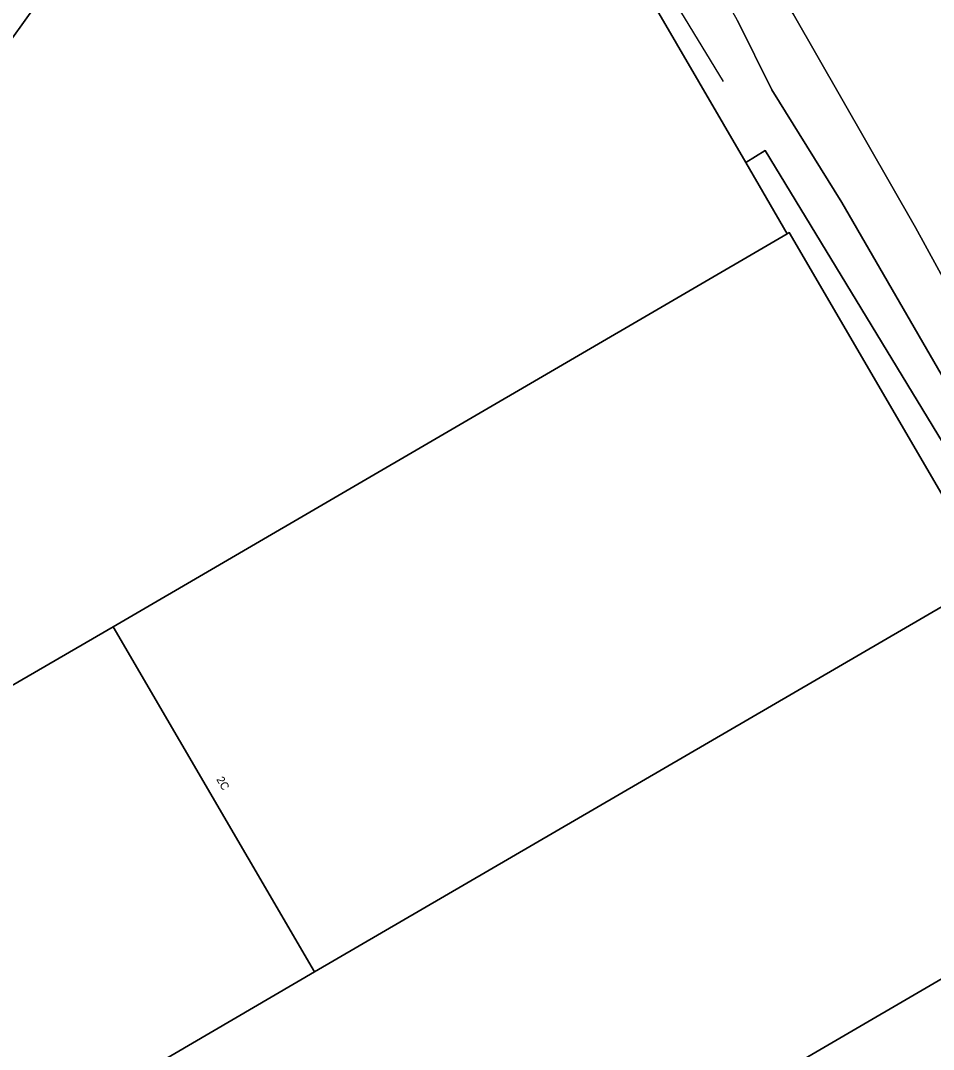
# Model space of a CAD drawing. Extents: x 157692 to 159674, y 381452 to 383291.
# Drawn here: x 159070.3 to 159184.4, y 382475.2 to 382603.8 of the extents above; entities that cross this region are included whole.
import ezdxf

# ---------------------------------------------------------------- set-up
doc = ezdxf.new("R2010")
doc.units = 0
for name, color, linetype in [('IMGEO_Erf', 7, 'Continuous'), ('IMGEO_Groenvoorziening', 7, 'Continuous'), ('IMGEO_Hek', 7, 'Continuous'), ('IMGEO_Oever', 7, 'Continuous'), ('IMGEO_Pand', 7, 'Continuous'), ('IMGEO_Pand_nummerreeks', 7, 'Continuous'), ('IMGEO_Waterloop', 7, 'Continuous')]:
    doc.layers.add(name, color=color, linetype=linetype)

msp = doc.modelspace()

# ---------------------------------------------------------------- linework, layer by layer
at = {"layer": 'IMGEO_Erf'}
msp.add_lwpolyline([(159273.49, 382285.82), (159328.46, 382317.43), (159293.96, 382373.75), (159216.62, 382500), (159163.39, 382587.54), (159160.94, 382586.07), (159166.12, 382577.15), (159166.39, 382577.3), (159191.55, 382534.13), (159211.78, 382499.43), (159076.55, 382420.56), (159081.56, 382412.04), (159085.89, 382414.56), (159216.55, 382490.54), (159226.39, 382473.62), (159095.72, 382397.64), (159091.4, 382395.13), (159092.2, 382394), (159087.73, 382391.41), (159103.11, 382364.96), (159146.26, 382291.08)], dxfattribs=at)
msp.add_lwpolyline([(159081.88, 382528.05), (159066.56, 382519.16), (159041.19, 382562.45), (159019.23, 382531.62), (158996.39, 382547.87), (158996.35, 382547.83), (158996.28, 382547.87), (158987.02, 382534.92), (159009.92, 382518.64), (159007.18, 382514.61), (159013.35, 382510.21), (159019.67, 382505.71), (159025.11, 382509.19), (159030.43, 382500), (159031.23, 382498.62), (159031.05, 382498.52), (159051.13, 382463.98), (159051.3, 382464.07), (159056.35, 382455.3), (159107.07, 382484.9)], close=True, dxfattribs=at)
at = {"layer": 'IMGEO_Groenvoorziening'}
for points in [[(159100.05, 382645.52), (159078.2, 382650.86), (159076.1, 382647.92), (159080.46, 382646.93), (159098.18, 382642.91), (159098.75, 382642.78), (159099.29, 382643.64), (159132.19, 382635.51), (159160.94, 382586.07), (159163.39, 382587.54), (159216.62, 382500), (159293.96, 382373.75), (159328.46, 382317.43), (159329.14, 382317.83), (159327.12, 382321.87), (159322.26, 382328.53), (159318.31, 382335.47), (159308.31, 382351.8), (159304.78, 382357.82)], [(159234.1, 382475.39), (159224.84, 382491.38), (159219.85, 382500), (159172.94, 382581.05), (159164.2, 382595.15), (159159.9, 382603.79)]]:
    msp.add_lwpolyline(points, dxfattribs=at)
msp.add_arc((158858.04, 382434.69), 346, 29.2562, 32.3955, dxfattribs=at)
at = {"layer": 'IMGEO_Hek'}
for points in [[(159158.15, 382596.16), (159133.6, 382636.52)], [(159328.46, 382317.43), (159293.96, 382373.75), (159216.62, 382500), (159163.39, 382587.54)]]:
    msp.add_lwpolyline(points, dxfattribs=at)
at = {"layer": 'IMGEO_Oever'}
for points in [[(159200.37, 382546.72), (159194.83, 382555.93), (159194.21, 382557.16), (159191.38, 382561.09), (159182.16, 382577.92), (159166.89, 382604.65), (159158.52, 382618.34), (159156.24, 382622.41), (159157.15, 382623.12), (159150.83, 382630.28), (159150.49, 382630.07), (159147.85, 382634.25), (159141.71, 382630.7), (159143.45, 382628.93)], [(159159.9, 382603.79), (159164.2, 382595.15), (159172.94, 382581.05), (159219.85, 382500), (159224.84, 382491.38), (159234.1, 382475.39)]]:
    msp.add_lwpolyline(points, dxfattribs=at)
msp.add_arc((158858.04, 382434.69), 346, 29.2562, 32.3955, dxfattribs=at)
at = {"layer": 'IMGEO_Pand'}
for points in [[(159098.75, 382642.78), (159098.18, 382642.91), (159080.46, 382646.93), (159076.1, 382647.92), (159075.77, 382647.45), (159024.44, 382575.57), (159014.74, 382582.48), (159009.17, 382574.66), (159000, 382581.19), (158990.87, 382587.7), (158976.73, 382567.92), (158973.82, 382563.86), (158989.68, 382552.52), (158980.45, 382539.61), (158987.02, 382534.92), (158996.28, 382547.87), (158996.35, 382547.83), (158996.39, 382547.87), (159019.23, 382531.62), (159041.19, 382562.45)], [(159166.12, 382577.15), (159160.94, 382586.07), (159132.19, 382635.51), (159099.29, 382643.64), (159098.75, 382642.78), (159041.19, 382562.45), (159066.56, 382519.16), (159081.88, 382528.05)], [(159191.55, 382534.13), (159166.39, 382577.3), (159166.12, 382577.15), (159081.88, 382528.05), (159107.07, 382484.9)], [(159211.78, 382499.43), (159191.55, 382534.13), (159107.07, 382484.9), (159056.35, 382455.3), (159056.23, 382455.23), (159068.21, 382434.72), (159070.49, 382430.82), (159076.38, 382420.73), (159076.5, 382420.53), (159076.55, 382420.56)]]:
    msp.add_lwpolyline(points, close=True, dxfattribs=at)
at = {"layer": 'IMGEO_Waterloop'}
msp.add_lwpolyline([(159184.91, 382612.79), (159178.4, 382624.27), (159177.87, 382625.21), (159176.43, 382627.75), (159174.54, 382626.68), (159170.02, 382634.74), (159167.27, 382639.98), (159167.06, 382639.87), (159164.93, 382643.68), (159165.96, 382644.28), (159165.77, 382644.61), (159148.19, 382634.45), (159150.83, 382630.28), (159157.15, 382623.12), (159156.24, 382622.41), (159158.52, 382618.34), (159166.89, 382604.65), (159182.16, 382577.92), (159191.38, 382561.09)], dxfattribs=at)

# ---------------------------------------------------------------- texts
at = {"layer": 'IMGEO_Pand_nummerreeks'}
msp.add_text('2C', height=1, rotation=300.2749, dxfattribs=at).set_placement((159094.76, 382508.97))

doc.saveas('drawing.dxf')
